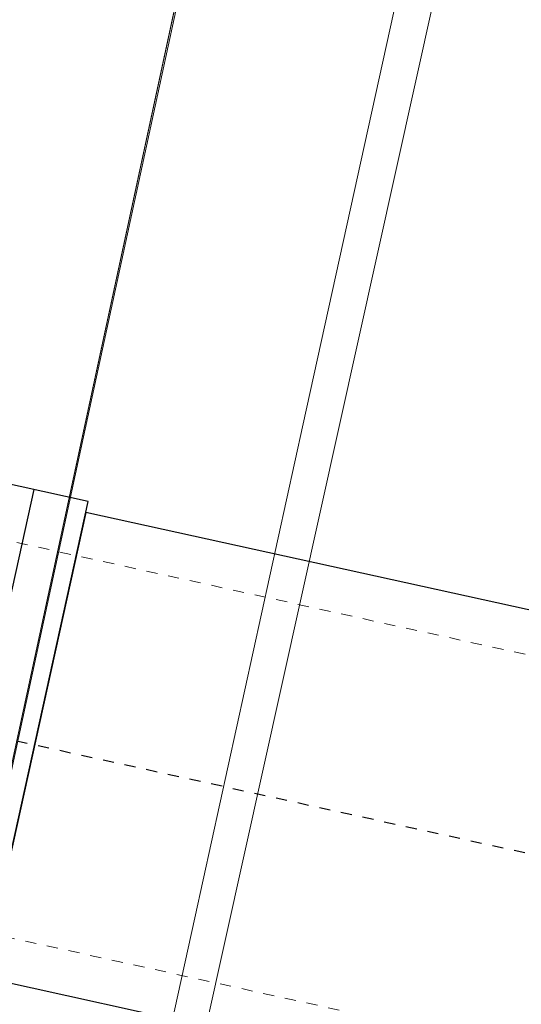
# Model space of a CAD drawing. Header units: metres. Extents: x 250001 to 257773, y 598992 to 609118.
# Tile 522 of 1056: x 254953.14 to 254957.67, y 601166.94 to 601175.83. Entities that reach past the tile are written whole.
import ezdxf
from ezdxf import colors
from ezdxf.entities.mleader import LeaderData, LeaderLine
from ezdxf.math import Vec2, Vec3

# ---------------------------------------------------------------- set-up
doc = ezdxf.new("R2010")
doc.units = ezdxf.units.M
doc.linetypes.add('XX-HIDDEN', pattern=[4, 2, -2])
doc.linetypes.add('XX-STRAMIEN', pattern=[16, 10, -2, 2, -2])
for name, color, linetype, lineweight in [('B-WE-GR-GRAS-GV', 252, 'Continuous', 13), ('B-WE-GW-GRONDWERKLIJN_KRUIN-G', 252, 'Continuous', 18), ('B-WE-GW-TALUD_KRUIN-G', 252, 'Continuous', 18), ('N-CO-BC-BETONVORM-G', 50, 'Continuous', 25), ('N-CO-BC-BETONVORM-GN', 7, 'XX-HIDDEN', 18), ('N-WE-VH-VERHARDING_HALFVERHARDING-A', 252, 'Continuous', 18), ('X-XX-AL-AANKLEDING-T25', 7, 'Continuous', 25), ('X-XX-AL-REFERENTIE-G', 7, 'Continuous', 18), ('X_XX_AL_STRAMIENLIJN_G-3', 7, 'XX-STRAMIEN', 25)]:
    doc.layers.add(name, color=color, linetype=linetype, lineweight=lineweight)
doc.styles.add('NLCS-ISO-ANNOTATIEF-T25', font='NLCS-ISO.ttf', dxfattribs={"height": 2.5})

# ---------------------------------------------------------------- blocks, each defined once
blk = doc.blocks.new('BS2021-132-Xref-inmeting-2d-20210906')
at = {"layer": 'B-WE-GW-GRONDWERKLIJN_KRUIN-G'}
for points in [[(254939.6584, 601108.2282), (254940.862, 601112.5821), (254942.0656, 601116.9359), (254942.5674, 601119.3835), (254942.7714, 601120.3787), (254943.4771, 601123.8214), (254944.1828, 601127.2641), (254945.242, 601132.0047), (254946.3013, 601136.7452), (254947.2392, 601141.3276), (254948.1771, 601145.9099), (254948.9256, 601149.1847), (254949.674, 601152.4595), (254950.4225, 601155.7343), (254951.1949, 601159.6746), (254951.9673, 601163.6148), (254952.7396, 601167.555), (254953.6748, 601171.88), (254954.6099, 601176.2049), (254955.5451, 601180.5299), (254956.4802, 601184.8548), (254957.4395, 601189.6638)], [(254959.8607, 601190.572), (254958.7602, 601185.8406), (254957.6598, 601181.1092), (254956.679, 601176.6447), (254955.6982, 601172.1802), (254954.7174, 601167.7158), (254953.7366, 601163.2513), (254952.7558, 601158.7868), (254951.775, 601154.3224), (254950.6859, 601149.5066), (254949.5968, 601144.6908), (254948.5078, 601139.8751), (254947.4187, 601135.0593), (254946.7265, 601131.6952), (254946.0343, 601128.3311), (254945.3421, 601124.967), (254944.6499, 601121.6029), (254944.1183, 601119.0195), (254943.9577, 601118.2388), (254943.2655, 601114.8747), (254942.5733, 601111.5106)]]:
    blk.add_lwpolyline(points, dxfattribs=at)
blk = doc.blocks.new('BS2021-132-Xref-BGT-GRIJS-20210617-aangepast')
at = {"layer": 'B-WE-GR-GRAS-GV', "flags": 128}
for points in [[(254976.819, 601319.758), (254933.271, 601121.875), (254942.193, 601119.878), (254945.617, 601135.524), (254950.45, 601156.987), (254955.045, 601178.285), (254960.804, 601205.905), (254965.333, 601227.434), (254968.143, 601241.151), (254969.784, 601248.981), (254972.739, 601262.666)], [(254972.739, 601262.666), (254969.784, 601248.981), (254968.143, 601241.151), (254965.333, 601227.434), (254960.804, 601205.905), (254955.045, 601178.285), (254950.45, 601156.987), (254945.617, 601135.524), (254942.193, 601119.878), (254944.328, 601119.4), (254960.959, 601194.428), (254979.955, 601280.798)]]:
    blk.add_lwpolyline(points, dxfattribs=at)
blk.add_lwpolyline([(254992.906, 601328.328), (254988.201, 601317.658), (254987.65, 601313.872), (254983.077, 601292.717), (254979.955, 601280.798), (254960.959, 601194.428), (254944.328, 601119.4), (254949.393, 601118.266), (254957.601, 601154.289), (254971.475, 601220.413), (254980.373, 601261.242), (254987.989, 601296.864), (254993.169, 601322.998)], close=True, dxfattribs=at)
at = {"layer": 'B-WE-GW-TALUD_KRUIN-G', "flags": 128}
blk.add_lwpolyline([(254942.193, 601119.878), (254945.617, 601135.524), (254950.45, 601156.987), (254955.045, 601178.285), (254960.804, 601205.905), (254965.333, 601227.434), (254968.143, 601241.151), (254969.784, 601248.981), (254972.739, 601262.666)], dxfattribs=at)
blk = doc.blocks.new('Getijdenduiker_RD')
at = {"layer": 'N-CO-BC-BETONVORM-G'}
for p, q in [((254953755.3, 601171477.4), (254945453.9, 601173304.3)), ((254952299.8, 601167190.1), (254953267, 601171584.9)), ((254952788.1, 601167082.6), (254953755.3, 601171477.4)), ((254953733.8, 601171379.8), (254952809.6, 601167180.3)), ((254980444.7, 601165501.6), (254953733.8, 601171379.8)), ((254952809.6, 601167180.3), (254979520.5, 601161302.1))]:
    blk.add_line(p, q, dxfattribs=at)
at = {"layer": 'N-CO-BC-BETONVORM-GN'}
for p, q in [((254980749.3, 601165025), (254952866.6, 601171161)), ((254952407.3, 601167678.4), (254979997.1, 601161606.8))]:
    blk.add_line(p, q, dxfattribs=at)
at = {"layer": 'X_XX_AL_STRAMIENLIJN_G-3'}
blk.add_line((254898026.6, 601181437.6), (254995088.5, 601160077.6), dxfattribs=at)

msp = doc.modelspace()

# ---------------------------------------------------------------- hatches: boundary and pattern name
at = {"layer": 'N-WE-VH-VERHARDING_HALFVERHARDING-A'}
h = msp.add_hatch(dxfattribs=at)
h.set_pattern_fill('AVH-HALFVERHARDING-SO', color=256, pattern_type=2)
h.set_pattern_definition([(50, (254847.808, 601253.6878), (3.5863, -0.31376), [0.375, -4.125]), (355, (254847.808, 601253.688), (-0.693757, 3.76096), [0.3, -3.3]), (100.4514, (254848.107, 601253.6617), (2.892547, 3.4472), [0.3187, -3.50571]), (46.1842, (254847.808, 601254.688), (5.336205, -0.827595), [0.5625, -6.1875]), (96.6356, (254848.253, 601254.619), (4.67331, 4.87059), [0.47805, -5.25856]), (351.1842, (254847.808, 601254.688), (4.67331, 4.87059), [0.45, -4.95]), (21, (254848.308, 601254.4378), (2.984535, -2.013094), [0.375, -4.125]), (326, (254848.308, 601254.438), (1.216577, 3.62575), [0.3, -3.3]), (71.4514, (254848.557, 601254.27), (4.201113, 1.61265), [0.3187, -3.50571]), (37.5, (254847.8081, 601253.6878), (0.060799, 1.664469), [0, -3.26, 0, -3.35, 0, -3.3125]), (7.5, (254847.8081, 601253.6878), (1.315348, 1.972059), [0, -1.91, 0, -3.185, 0, -1.2625]), (327.5, (254846.6931, 601253.6878), (2.669112, -0.112774), [0, -1.25, 0, -3.9, 0, -5.175]), (317.5, (254846.193, 601253.6878), (2.91593, 0.500525), [0, -1.625, 0, -2.59, 0, -3.675])])
edge = h.paths.add_edge_path()
edge.add_line((254940.4527, 601403.4276), (254953.3537, 601350.4374))
edge.add_line((254953.3537, 601350.4374), (254909.7238, 601236.4452))
edge.add_line((254909.7238, 601236.4452), (254860.9424, 601247.384))
edge.add_line((254860.9424, 601247.384), (254858.0979, 601234.699))
edge.add_line((254858.0979, 601234.699), (254835.6552, 601239.7316))
edge.add_line((254835.6552, 601239.7316), (254832.3731, 601225.0951))
edge.add_line((254832.3731, 601225.0951), (254827.9969, 601205.5798))
edge.add_line((254827.9969, 601205.5798), (254825.0696, 601206.2362))
edge.add_line((254825.0696, 601206.2362), (254814.9975, 601161.32))
edge.add_arc((254839.3917, 601155.8498), 25, 167.36094, 205.65948)
edge.add_line((254816.8571, 601145.0242), (254830.6694, 601116.2724))
edge.add_arc((254853.204, 601127.0979), 25, 205.65948, 227.89878)
edge.add_line((254836.4429, 601108.5489), (254908.7268, 601043.2326))
edge.add_line((254908.7268, 601043.2326), (254908.6815, 601043.0241))
edge.add_line((254908.6815, 601043.0241), (254907.6454, 601038.2601))
edge.add_line((254907.6454, 601038.2601), (254907.3876, 601037.1))
edge.add_line((254907.3876, 601037.1), (254905.4545, 601042.1461))
edge.add_line((254905.4545, 601042.1461), (254833.9941, 601106.7183))
edge.add_arc((254850.7552, 601125.2673), 25, 205.65948, 227.89878, ccw=False)
edge.add_line((254828.2206, 601114.4418), (254813.0032, 601146.1186))
edge.add_arc((254835.5378, 601156.9441), 25, 167.36094, 205.65948, ccw=False)
edge.add_line((254811.1436, 601162.4143), (254823.3546, 601216.8691))
edge.add_arc((254798.9604, 601222.3393), 25, 347.36094, 437.36094)
edge.add_line((254804.4306, 601246.7335), (254797.6003, 601248.2652))
edge.add_line((254797.6003, 601248.2652), (254798.9131, 601254.1198))
edge.add_line((254798.9131, 601254.1198), (254820.38, 601249.306))
edge.add_arc((254822.5681, 601259.0637), 10, 257.36094, 347.36094)
edge.add_line((254832.3258, 601256.8756), (254837.5772, 601280.294))
edge.add_line((254837.5772, 601280.294), (254866.8502, 601273.7298))
edge.add_line((254866.8502, 601273.7298), (254862.0364, 601252.2629))
edge.add_line((254862.0364, 601252.2629), (254885.5077, 601246.9996))
edge.add_arc((254890.9779, 601271.3938), 25, 257.36094, 339.05591)
edge.add_line((254914.3261, 601262.4574), (254945.3412, 601343.4908))
edge.add_arc((254921.993, 601352.4272), 25, 339.05591, 373.68306)
edge.add_line((254946.2835, 601358.341), (254935.7235, 601401.7153))
edge.add_line((254935.7235, 601401.7153), (254940.4527, 601403.4276))

# ---------------------------------------------------------------- block references
at = {"xscale": 0.001, "yscale": 0.001, "zscale": 0.001}
msp.add_blockref('Getijdenduiker_RD', (0, 0), dxfattribs=at)
at = {"layer": 'X-XX-AL-REFERENTIE-G'}
for name in ['BS2021-132-Xref-BGT-GRIJS-20210617-aangepast', 'BS2021-132-Xref-inmeting-2d-20210906']:
    msp.add_blockref(name, (0, 0), dxfattribs=at)

# ---------------------------------------------------------------- next in the draw order: leaders
at = {"layer": 'X-XX-AL-AANKLEDING-T25'}
ml = msp.add_multileader_mtext('Standard', dxfattribs=at)
ml.set_content('Getijdenduiker', color=256, style='NLCS-ISO-ANNOTATIEF-T25')
ml.set_leader_properties(color=256, linetype='ByLayer', lineweight=-1)
ml.build(insert=Vec2(0, 0))
ml.multileader.update_dxf_attribs({"text_left_attachment_type": 5, "text_right_attachment_type": 5, "dogleg_length": 2.5, "arrow_head_size": 1.25, "scale": 0.5})
ctx = ml.context
ctx.base_point, ctx.scale, ctx.char_height, ctx.arrow_head_size, ctx.landing_gap_size, ctx.plane_origin = Vec3(254954.7348, 601150.2966), 0.5, 1.25, 1.25, 0.45, Vec3(254975.4074, 601164.4087)
ctx.left_attachment, ctx.right_attachment = 5, 5
notes = []
notes.append((ctx, [(1, (1, 1, 0), (254953.4848, 601150.2966), (1, 0), 1.25, [(0, [(254943.0467, 601171.5302)], 0, [])])]))
ctx.mtext.insert, ctx.mtext.flow_direction = Vec3(254955.1848, 601151.9216), 5
ctx.mtext.has_bg_fill, ctx.mtext.bg_color, ctx.mtext.bg_scale_factor, ctx.mtext.bg_transparency, ctx.mtext.use_window_bg_color = 1, -1027028792, 1.5, 0, 1
for ctx, leaders in notes:
    for number, flags, end, landing, length, lines in leaders:
        leader = LeaderData()
        leader.index, (leader.has_last_leader_line, leader.has_dogleg_vector, leader.attachment_direction) = number, flags
        leader.last_leader_point, leader.dogleg_vector, leader.dogleg_length = Vec3(end), Vec3(landing), length
        for number, points, colour, breaks in lines:
            line = LeaderLine()
            line.index, line.vertices, line.color, line.breaks = number, Vec3.list(points), colors.encode_raw_color(colour), breaks
            leader.lines.append(line)
        ctx.leaders.append(leader)

doc.saveas('drawing.dxf')
